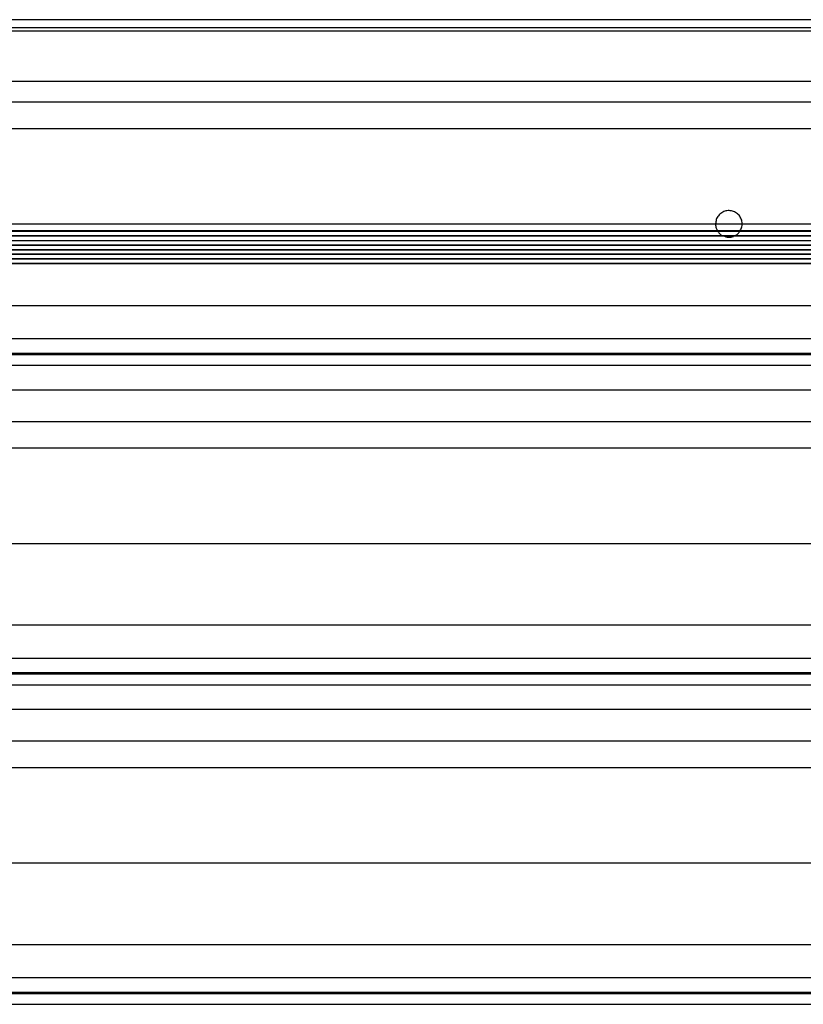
# Model space of a CAD drawing. Header units: inches. Extents: x 170 to 284, y 215 to 248.
# Tile 760 of 1056: x 230.492 to 230.996, y 223.777 to 224.41. Entities that reach past the tile are written whole.
import ezdxf

# ---------------------------------------------------------------- set-up
doc = ezdxf.new("R2010")
doc.units = ezdxf.units.IN
doc.header["$LTSCALE"] = 0.25
doc.header["$MEASUREMENT"] = 0
doc.layers.add('RH TOP OF HOOD', color=7, linetype='Continuous')

msp = doc.modelspace()

# ---------------------------------------------------------------- linework, layer by layer
at = {"layer": 'RH TOP OF HOOD'}
for p, q in [((231.43542, 224.40973), (226.92413, 224.40973)), ((231.43542, 224.40453), (226.92413, 224.40453)), ((231.43542, 224.40243), (226.92413, 224.40243)), ((226.92413, 224.37016), (231.43542, 224.37016)), ((227.2537, 224.35687), (231.10584, 224.35687)), ((227.24016, 224.3398), (231.12573, 224.3398)), ((229.46226, 224.2784), (230.986, 224.2784)), ((230.95624, 224.2784), (231.11889, 224.2784)), ((231.12435, 224.27387), (227.2352, 224.27387)), ((227.2352, 224.27375), (231.12435, 224.27375)), ((231.12435, 224.27082), (227.2352, 224.27082)), ((227.2352, 224.27071), (231.12435, 224.27071)), ((227.2352, 224.26769), (231.12435, 224.26769)), ((231.12435, 224.2648), (227.24066, 224.2648)), ((227.24066, 224.26469), (231.12435, 224.26469)), ((231.12435, 224.26182), (227.24066, 224.26182)), ((227.24066, 224.2617), (231.12435, 224.2617)), ((231.12435, 224.25897), (227.24066, 224.25897)), ((227.24066, 224.25886), (231.12435, 224.25886)), ((231.12435, 224.25598), (227.24066, 224.25598)), ((227.24066, 224.25587), (231.12435, 224.25587)), ((231.12435, 224.25298), (227.24066, 224.25298)), ((227.24066, 224.25287), (231.12435, 224.25287)), ((227.16361, 224.22602), (231.19593, 224.22602)), ((227.16361, 224.20464), (231.19593, 224.20464)), ((231.19593, 224.19515), (227.16361, 224.19515)), ((227.16361, 224.19451), (231.19593, 224.19451)), ((227.16361, 224.1875), (231.19593, 224.1875)), ((227.16361, 224.17181), (231.19593, 224.17181)), ((227.16361, 224.15142), (231.19593, 224.15142)), ((227.24016, 224.13435), (231.11938, 224.13435)), ((227.19378, 224.07296), (231.16577, 224.07296)), ((227.16361, 224.02057), (231.19593, 224.02057)), ((227.16361, 223.99919), (231.19593, 223.99919)), ((231.19593, 223.98971), (227.16361, 223.98971)), ((227.16361, 223.98907), (231.19593, 223.98907)), ((227.16361, 223.98205), (231.19593, 223.98205)), ((227.16361, 223.96636), (231.19593, 223.96636)), ((227.16361, 223.94598), (231.19593, 223.94598)), ((227.24016, 223.9289), (231.11938, 223.9289)), ((227.19378, 223.86751), (231.16577, 223.86751)), ((227.16361, 223.81512), (231.19593, 223.81512)), ((227.16361, 223.79374), (231.19593, 223.79374)), ((231.19593, 223.78426), (227.16361, 223.78426)), ((227.16361, 223.78362), (231.19593, 223.78362)), ((227.16361, 223.7766), (231.19593, 223.7766))]:
    msp.add_line(p, q, dxfattribs=at)
for points, knots in [([(230.95624, 224.2784), (230.95623, 224.27874), (230.95619, 224.28002), (230.95552, 224.28223), (230.95383, 224.28461), (230.95143, 224.28629), (230.94861, 224.28708), (230.94569, 224.2869), (230.94299, 224.28576), (230.94083, 224.28379), (230.93939, 224.28124), (230.93921, 224.27934), (230.93912, 224.2784)], [0, 0, 0, 0, 0.037113, 0.144359, 0.251622, 0.358957, 0.466302, 0.573587, 0.680841, 0.788148, 0.895501, 1, 1, 1, 1]), ([(230.93912, 224.2784), (230.93919, 224.27746), (230.93931, 224.27583), (230.94017, 224.27445), (230.94054, 224.27387)], [0, 0, 0, 0, 0.575118, 1, 1, 1, 1]), ([(230.95493, 224.27387), (230.95538, 224.27472), (230.95611, 224.27616), (230.95621, 224.27776), (230.95624, 224.2784)], [0, 0, 0, 0, 0.596529, 1, 1, 1, 1]), ([(230.94086, 224.27327), (230.94088, 224.27324), (230.94134, 224.27236), (230.94244, 224.27142), (230.94365, 224.27095), (230.94397, 224.27082)], [0, 0, 0, 0, 0.029949, 0.743878, 1, 1, 1, 1]), ([(230.95141, 224.27082), (230.95197, 224.27108), (230.9532, 224.27164), (230.95402, 224.27273), (230.95446, 224.27332)], [0, 0, 0, 0, 0.453421, 1, 1, 1, 1]), ([(230.94483, 224.27045), (230.94511, 224.27032), (230.946, 224.26989), (230.94795, 224.26982), (230.94969, 224.26988), (230.95055, 224.27035), (230.95057, 224.27036)], [0, 0, 0, 0, 0.155768, 0.500279, 0.985801, 1, 1, 1, 1])]:
    msp.add_open_spline(points, degree=3, knots=knots, dxfattribs=at)

doc.saveas('drawing.dxf')
